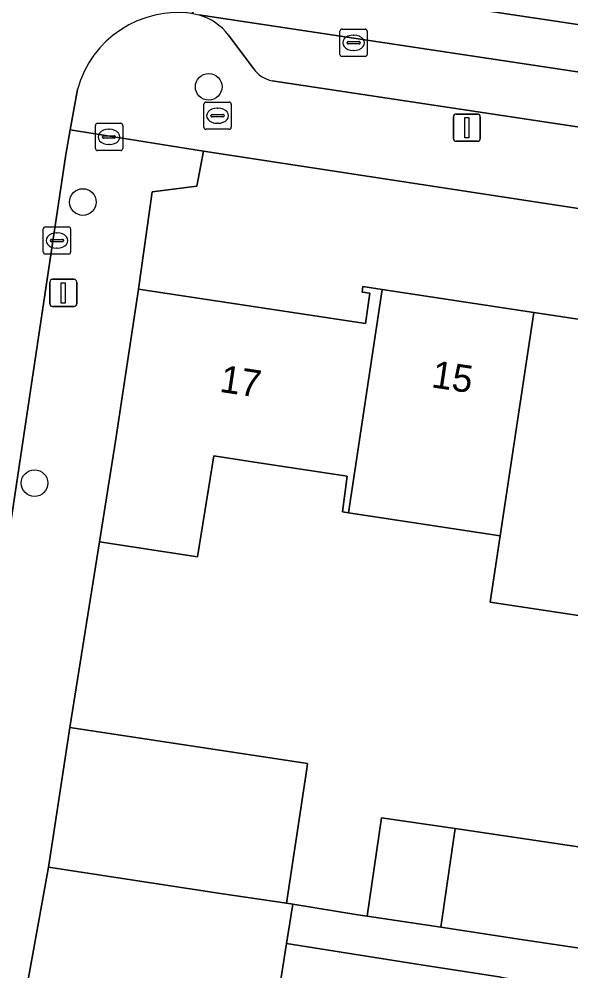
# Model space of a CAD drawing. Extents: x 163008 to 163854, y 382777 to 383982.
# Drawn here: x 163290.63 to 163310.89, y 383216.57 to 383251.53 of the extents above; entities that cross this region are included whole.
import ezdxf

# ---------------------------------------------------------------- set-up
doc = ezdxf.new("R2010")
doc.units = 0
for name, color, linetype in [('IMGEO_Boom', 7, 'Continuous'), ('IMGEO_Brandkraan', 7, 'Continuous'), ('IMGEO_Erf', 7, 'Continuous'), ('IMGEO_Kolk', 7, 'Continuous'), ('IMGEO_Lichtmast', 7, 'Continuous'), ('IMGEO_Muur', 7, 'Continuous'), ('IMGEO_Pand', 7, 'Continuous'), ('IMGEO_Pand_nummerreeks', 7, 'Continuous'), ('IMGEO_Parkeervlak_open', 7, 'Continuous'), ('IMGEO_Rijbaan_lokaal_gesloten', 7, 'Continuous'), ('IMGEO_Rijbaan_lokaal_open', 7, 'Continuous'), ('IMGEO_Voetpad_open', 7, 'Continuous')]:
    doc.layers.add(name, color=color, linetype=linetype)

msp = doc.modelspace()

# ---------------------------------------------------------------- linework, layer by layer
at = {"layer": 'IMGEO_Boom'}
for centre in [(163297.595, 383249.042), (163292.976, 383244.811), (163291.203, 383234.489)]:
    msp.add_circle(centre, 0.489, dxfattribs=at)
at = {"layer": 'IMGEO_Brandkraan'}
for p, q in [((163297.42, 383247.555), (163297.42, 383248.407)), ((163297.495, 383248.481), (163298.347, 383248.481)), ((163297.908, 383248.261), (163297.933, 383248.261)), ((163298.421, 383248.407), (163298.421, 383247.555)), ((163297.679, 383247.975), (163297.679, 383247.987)), ((163298.117, 383247.938), (163297.719, 383247.938)), ((163297.722, 383248.024), (163298.12, 383248.024)), ((163298.163, 383247.987), (163298.163, 383247.975)), ((163293.437, 383246.775), (163293.437, 383247.627)), ((163293.512, 383247.701), (163294.364, 383247.701)), ((163293.925, 383247.481), (163293.95, 383247.481)), ((163294.438, 383247.627), (163294.438, 383246.775)), ((163298.347, 383247.481), (163297.495, 383247.481)), ((163297.931, 383247.701), (163297.906, 383247.701)), ((163293.696, 383247.195), (163293.696, 383247.207)), ((163294.134, 383247.158), (163293.736, 383247.158)), ((163293.739, 383247.244), (163294.137, 383247.244)), ((163294.18, 383247.207), (163294.18, 383247.195)), ((163293.948, 383246.921), (163293.923, 383246.921)), ((163294.364, 383246.701), (163293.512, 383246.701))]:
    msp.add_line(p, q, dxfattribs=at)
for points in [[(163297.42, 383247.555), (163297.42, 383248.407)], [(163297.495, 383248.481), (163298.347, 383248.481)], [(163298.421, 383248.407), (163298.421, 383247.555)], [(163293.437, 383246.775), (163293.437, 383247.627)], [(163293.512, 383247.701), (163294.364, 383247.701)], [(163294.438, 383247.627), (163294.438, 383246.775)], [(163298.347, 383247.481), (163297.495, 383247.481)], [(163294.364, 383246.701), (163293.512, 383246.701)]]:
    msp.add_lwpolyline(points, dxfattribs=at)
for centre, radius, start, end in [((163297.497, 383248.405), 0.0765, 91.552, 178.448), ((163297.497, 383248.405), 0.0765, 91.552, 178.448), ((163298.345, 383248.405), 0.0765, 1.552, 88.448), ((163298.345, 383248.405), 0.0765, 1.552, 88.448), ((163297.719, 383247.984), 0.0403, 85.8775, 175.7526), ((163297.716, 383247.974), 0.0366, 178.938, 274.7102), ((163298.12, 383247.981), 0.043, 264.8664, 352.4533), ((163298.124, 383247.986), 0.0386, 1.7309, 96.639), ((163293.514, 383247.625), 0.0765, 91.552, 178.448), ((163293.514, 383247.625), 0.0765, 91.552, 178.448), ((163294.362, 383247.625), 0.0765, 1.552, 88.448), ((163294.362, 383247.625), 0.0765, 1.552, 88.448), ((163297.497, 383247.557), 0.0765, 181.552, 268.448), ((163297.497, 383247.557), 0.0765, 181.552, 268.448), ((163298.345, 383247.557), 0.0765, 271.552, 358.448), ((163298.345, 383247.557), 0.0765, 271.552, 358.448), ((163293.736, 383247.204), 0.0403, 85.8775, 175.7526), ((163293.733, 383247.194), 0.0366, 178.938, 274.7102), ((163294.137, 383247.201), 0.043, 264.8664, 352.4533), ((163294.141, 383247.206), 0.0386, 1.7309, 96.639), ((163293.514, 383246.777), 0.0765, 181.552, 268.448), ((163293.514, 383246.777), 0.0765, 181.552, 268.448), ((163294.362, 383246.777), 0.0765, 271.552, 358.448), ((163294.362, 383246.777), 0.0765, 271.552, 358.448)]:
    msp.add_arc(centre, radius, start, end, dxfattribs=at)
for centre, major_axis, ratio, start_param, end_param in [((163297.907, 383247.981), (-0.387, 0.002), 0.722429, 4.712389, 7.853982), ((163297.932, 383247.981), (-0.39, 0.002), 0.717154, 1.570796, 4.712389), ((163293.924, 383247.201), (-0.387, 0.002), 0.722429, 4.712389, 7.853982), ((163293.949, 383247.201), (-0.39, 0.002), 0.717154, 1.570796, 4.712389)]:
    msp.add_ellipse(centre, major_axis=major_axis, ratio=ratio, start_param=start_param, end_param=end_param, dxfattribs=at)
at = {"layer": 'IMGEO_Erf'}
msp.add_lwpolyline([(163354.474, 383236.052), (163353.059, 383236.624), (163353.206, 383238.156), (163345.585, 383239.307), (163297.404, 383246.677), (163297.157, 383245.389), (163295.515, 383245.185), (163295.019, 383241.608), (163303.346, 383240.347), (163303.515, 383241.462), (163303.228, 383241.506), (163303.258, 383241.703), (163303.964, 383241.597), (163309.533, 383240.758), (163315.535, 383239.854), (163321.569, 383238.946), (163327.623, 383238.034), (163333.674, 383237.123), (163339.577, 383236.234), (163346.045, 383235.26), (163346.015, 383235.063), (163345.729, 383235.107), (163345.368, 383233.854), (163353.959, 383232.549)], close=True, dxfattribs=at)
msp.add_lwpolyline([(163313.922, 383229.211), (163307.922, 383230.12), (163308.29, 383232.555), (163302.722, 383233.399), (163302.503, 383233.432), (163302.673, 383234.746), (163299.118, 383235.285), (163297.778, 383235.488), (163297.188, 383231.783), (163293.584, 383232.329), (163292.497, 383225.517), (163301.226, 383224.195), (163301.197, 383224.001), (163300.448, 383219.057), (163300.683, 383219.028), (163303.07, 383218.631), (163303.408, 383218.581), (163303.942, 383222.202), (163306.649, 383221.802), (163309.608, 383221.366), (163312.652, 383220.917)], dxfattribs=at)
at = {"layer": 'IMGEO_Kolk'}
for p, q in [((163302.414, 383250.233), (163302.414, 383251.085)), ((163302.489, 383251.159), (163303.341, 383251.159)), ((163302.902, 383250.939), (163302.927, 383250.939)), ((163303.415, 383251.085), (163303.415, 383250.233)), ((163302.673, 383250.653), (163302.673, 383250.665)), ((163303.111, 383250.616), (163302.713, 383250.616)), ((163302.716, 383250.702), (163303.114, 383250.702)), ((163303.157, 383250.665), (163303.157, 383250.653)), ((163302.925, 383250.379), (163302.9, 383250.379)), ((163303.341, 383250.159), (163302.489, 383250.159)), ((163291.525, 383242.971), (163291.525, 383243.823)), ((163291.6, 383243.897), (163292.452, 383243.897)), ((163292.013, 383243.677), (163292.038, 383243.677)), ((163292.526, 383243.823), (163292.526, 383242.971)), ((163291.784, 383243.391), (163291.784, 383243.403)), ((163292.222, 383243.354), (163291.824, 383243.354)), ((163291.827, 383243.44), (163292.225, 383243.44)), ((163292.268, 383243.403), (163292.268, 383243.391)), ((163292.452, 383242.897), (163291.6, 383242.897)), ((163292.036, 383243.117), (163292.011, 383243.117))]:
    msp.add_line(p, q, dxfattribs=at)
for points in [[(163302.414, 383250.233), (163302.414, 383251.085)], [(163302.489, 383251.159), (163303.341, 383251.159)], [(163303.415, 383251.085), (163303.415, 383250.233)], [(163303.341, 383250.159), (163302.489, 383250.159)], [(163291.525, 383242.971), (163291.525, 383243.823)], [(163291.6, 383243.897), (163292.452, 383243.897)], [(163292.526, 383243.823), (163292.526, 383242.971)], [(163292.452, 383242.897), (163291.6, 383242.897)]]:
    msp.add_lwpolyline(points, dxfattribs=at)
for centre, radius, start, end in [((163302.491, 383251.083), 0.0765, 91.552, 178.448), ((163302.491, 383251.083), 0.0765, 91.552, 178.448), ((163303.339, 383251.083), 0.0765, 1.552, 88.448), ((163303.339, 383251.083), 0.0765, 1.552, 88.448), ((163302.713, 383250.662), 0.0403, 85.8775, 175.7526), ((163302.71, 383250.652), 0.0366, 178.938, 274.7102), ((163303.114, 383250.659), 0.043, 264.8664, 352.4533), ((163303.118, 383250.664), 0.0386, 1.7309, 96.639), ((163302.491, 383250.235), 0.0765, 181.552, 268.448), ((163302.491, 383250.235), 0.0765, 181.552, 268.448), ((163303.339, 383250.235), 0.0765, 271.552, 358.448), ((163303.339, 383250.235), 0.0765, 271.552, 358.448), ((163291.602, 383243.821), 0.0765, 91.552, 178.448), ((163291.602, 383243.821), 0.0765, 91.552, 178.448), ((163292.45, 383243.821), 0.0765, 1.552, 88.448), ((163292.45, 383243.821), 0.0765, 1.552, 88.448), ((163291.824, 383243.4), 0.0403, 85.8775, 175.7526), ((163291.821, 383243.39), 0.0366, 178.938, 274.7102), ((163292.225, 383243.397), 0.043, 264.8664, 352.4533), ((163292.229, 383243.402), 0.0386, 1.7309, 96.639), ((163291.602, 383242.973), 0.0765, 181.552, 268.448), ((163291.602, 383242.973), 0.0765, 181.552, 268.448), ((163292.45, 383242.973), 0.0765, 271.552, 358.448), ((163292.45, 383242.973), 0.0765, 271.552, 358.448)]:
    msp.add_arc(centre, radius, start, end, dxfattribs=at)
for centre, major_axis, ratio, start_param, end_param in [((163302.901, 383250.659), (-0.387, 0.002), 0.722429, 4.712389, 7.853982), ((163302.926, 383250.659), (-0.39, 0.002), 0.717154, 1.570796, 4.712389), ((163292.012, 383243.397), (-0.387, 0.002), 0.722429, 4.712389, 7.853982), ((163292.037, 383243.397), (-0.39, 0.002), 0.717154, 1.570796, 4.712389)]:
    msp.add_ellipse(centre, major_axis=major_axis, ratio=ratio, start_param=start_param, end_param=end_param, dxfattribs=at)
at = {"layer": 'IMGEO_Lichtmast'}
for p, q in [((163306.576, 383247.142), (163306.576, 383247.942)), ((163306.576, 383247.942), (163306.576, 383247.142)), ((163306.676, 383248.042), (163307.466, 383248.042)), ((163307.466, 383248.042), (163306.676, 383248.042)), ((163307.566, 383247.942), (163307.566, 383247.142)), ((163307.566, 383247.142), (163307.566, 383247.942)), ((163307.466, 383247.042), (163306.676, 383247.042)), ((163306.676, 383247.042), (163307.466, 383247.042)), ((163291.762, 383241.073), (163291.762, 383241.873)), ((163291.762, 383241.873), (163291.762, 383241.073)), ((163291.862, 383241.973), (163292.652, 383241.973)), ((163292.652, 383241.973), (163291.862, 383241.973)), ((163292.752, 383241.873), (163292.752, 383241.073)), ((163292.752, 383241.073), (163292.752, 383241.873)), ((163292.652, 383240.973), (163291.862, 383240.973)), ((163291.862, 383240.973), (163292.652, 383240.973))]:
    msp.add_line(p, q, dxfattribs=at)
for points in [[(163306.996, 383247.917), (163307.146, 383247.917), (163307.146, 383247.167), (163306.996, 383247.167), (163306.996, 383247.917)], [(163292.182, 383241.848), (163292.332, 383241.848), (163292.332, 383241.098), (163292.182, 383241.098), (163292.182, 383241.848)]]:
    msp.add_lwpolyline(points, dxfattribs=at)
for centre, start, end in [((163306.676, 383247.942), 90, 180), ((163306.676, 383247.942), 90, 180), ((163307.466, 383247.942), 0, 90), ((163307.466, 383247.942), 360, 90), ((163306.676, 383247.142), 180, 270), ((163306.676, 383247.142), 180, 270), ((163307.466, 383247.142), 270, 0), ((163307.466, 383247.142), 270, 0), ((163291.862, 383241.873), 90, 180), ((163291.862, 383241.873), 90, 180), ((163292.652, 383241.873), 0, 90), ((163292.652, 383241.873), 360, 90), ((163291.862, 383241.073), 180, 270), ((163291.862, 383241.073), 180, 270), ((163292.652, 383241.073), 270, 0), ((163292.652, 383241.073), 270, 0)]:
    msp.add_arc(centre, 0.1, start, end, dxfattribs=at)
at = {"layer": 'IMGEO_Muur'}
msp.add_lwpolyline([(163292.497, 383225.517), (163293.584, 383232.329)], dxfattribs=at)
at = {"layer": 'IMGEO_Pand'}
for points in [[(163302.722, 383233.399), (163303.964, 383241.597), (163303.258, 383241.703), (163303.228, 383241.506), (163303.515, 383241.462), (163303.346, 383240.347), (163295.019, 383241.608), (163294.174, 383236.034), (163293.584, 383232.329), (163297.188, 383231.783), (163297.778, 383235.488), (163299.118, 383235.285), (163302.673, 383234.746), (163302.503, 383233.432)], [(163302.722, 383233.399), (163308.29, 383232.555), (163309.533, 383240.758), (163303.964, 383241.597)], [(163315.535, 383239.854), (163309.533, 383240.758), (163308.29, 383232.555), (163307.922, 383230.12), (163313.922, 383229.211), (163314.29, 383231.646)], [(163301.197, 383224.001), (163301.226, 383224.195), (163292.497, 383225.517), (163291.889, 383221.504), (163291.719, 383220.383), (163298.028, 383219.424), (163300.448, 383219.057)], [(163306.649, 383221.802), (163303.942, 383222.202), (163303.408, 383218.581), (163306.114, 383218.182)], [(163306.649, 383221.802), (163306.114, 383218.182), (163309.071, 383217.726), (163312.115, 383217.277), (163312.652, 383220.917), (163309.608, 383221.366)], [(163307.391, 383210.439), (163308.327, 383216.34), (163305.393, 383216.803), (163300.454, 383217.582), (163299.517, 383211.674)]]:
    msp.add_lwpolyline(points, close=True, dxfattribs=at)
at = {"layer": 'IMGEO_Parkeervlak_open'}
for points in [[(163352.362, 383243.049), (163352.333, 383243.384), (163297.236, 383251.684)], [(163298.326, 383250.944), (163299.236, 383249.711)], [(163299.93, 383249.264), (163349.531, 383241.782)]]:
    msp.add_lwpolyline(points, dxfattribs=at)
for centre, radius, start, end in [((163296.609, 383249.588), 2.187, 38.3005, 73.3544), ((163300.118, 383250.318), 1.07, 214.5291, 259.9004)]:
    msp.add_arc(centre, radius, start, end, dxfattribs=at)
at = {"layer": 'IMGEO_Rijbaan_lokaal_gesloten'}
msp.add_lwpolyline([(163352.593, 383245.12), (163297.241, 383253.428), (163297.016, 383251.731), (163297.236, 383251.684), (163352.333, 383243.384)], close=True, dxfattribs=at)
at = {"layer": 'IMGEO_Rijbaan_lokaal_open'}
msp.add_lwpolyline([(163285.184, 383258.317), (163284.361, 383253.616), (163296.886, 383251.754), (163297.016, 383251.731), (163297.241, 383253.428), (163352.593, 383245.12), (163352.91, 383248.164)], close=True, dxfattribs=at)
for points in [[(163292.347, 383246.561), (163292.509, 383247.462), (163292.776, 383248.944)], [(163288.916, 383248.053), (163288.604, 383245.855), (163288.351, 383243.343), (163287.268, 383236.188), (163287.225, 383235.912), (163280.814, 383194.763), (163284.332, 383194.201), (163288.335, 383219.963), (163288.503, 383221.183), (163288.621, 383221.928), (163289.218, 383225.695), (163292.347, 383246.561)]]:
    msp.add_lwpolyline(points, dxfattribs=at)
msp.add_arc((163296.478, 383247.93), 3.839, 81.9487, 164.686, dxfattribs=at)
at = {"layer": 'IMGEO_Voetpad_open'}
for points in [[(163299.236, 383249.711), (163298.326, 383250.944)], [(163349.531, 383241.782), (163299.93, 383249.264)], [(163292.776, 383248.944), (163292.509, 383247.462), (163297.404, 383246.677), (163345.585, 383239.307), (163353.206, 383238.156), (163359.594, 383237.191)], [(163284.671, 383176.706), (163284.666, 383177.145), (163285.538, 383182.562), (163285.645, 383182.923), (163290.673, 383214.627), (163291.719, 383220.383), (163291.889, 383221.504), (163292.497, 383225.517), (163293.584, 383232.329), (163294.174, 383236.034), (163295.019, 383241.608), (163295.515, 383245.185), (163297.157, 383245.389), (163297.404, 383246.677), (163292.509, 383247.462), (163292.347, 383246.561), (163289.218, 383225.695), (163289.711, 383225.617), (163289.114, 383221.85), (163288.621, 383221.928), (163288.503, 383221.183), (163288.335, 383219.963)], [(163287.753, 383137.011), (163288.658, 383142.773), (163289.562, 383148.534), (163290.466, 383154.296), (163291.371, 383160.057), (163292.275, 383165.819), (163293.179, 383171.58), (163294.107, 383177.489), (163294.265, 383178.498), (163294.527, 383180.165), (163294.93, 383182.733), (163295.867, 383188.642), (163296.779, 383194.4), (163297.692, 383200.158), (163298.605, 383205.916), (163299.517, 383211.674), (163300.454, 383217.582), (163300.683, 383219.028), (163300.448, 383219.057), (163298.028, 383219.424), (163291.719, 383220.383), (163290.673, 383214.627)], [(163312.115, 383217.277), (163309.071, 383217.726), (163306.114, 383218.182), (163303.408, 383218.581), (163303.07, 383218.631), (163300.683, 383219.028), (163300.454, 383217.582), (163305.393, 383216.803), (163308.327, 383216.34), (163319.733, 383214.6)]]:
    msp.add_lwpolyline(points, dxfattribs=at)
for centre, radius, start, end in [((163296.478, 383247.93), 3.839, 81.9487, 164.686), ((163296.609, 383249.588), 2.187, 38.3005, 73.3544), ((163300.118, 383250.318), 1.07, 214.5291, 259.9004)]:
    msp.add_arc(centre, radius, start, end, dxfattribs=at)

# ---------------------------------------------------------------- texts
at = {"layer": 'IMGEO_Pand_nummerreeks'}
for s, rotation, p in [('17', 351.3888, (163297.964, 383237.845)), ('15', 351.4366, (163305.739, 383238.012))]:
    msp.add_text(s, height=1, rotation=rotation, dxfattribs=at).set_placement(p)

doc.saveas('drawing.dxf')
